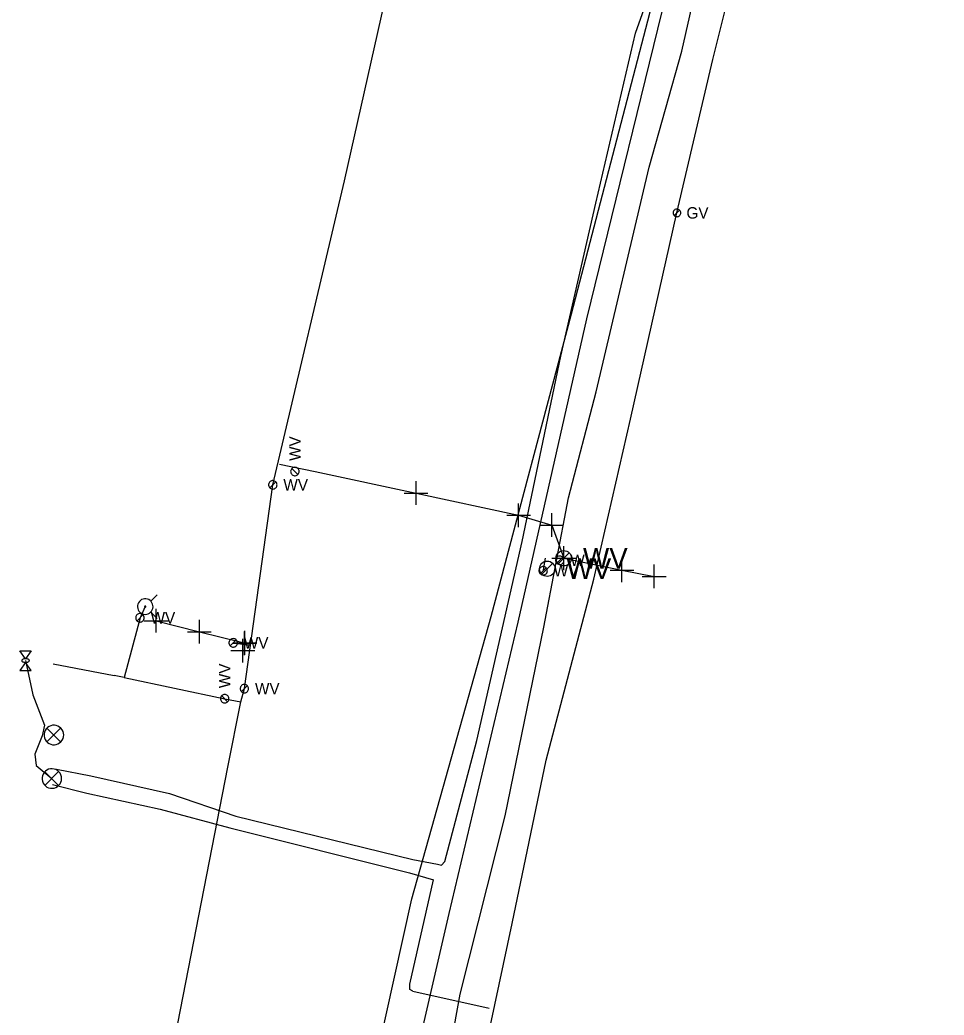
# Model space of a CAD drawing. Extents: x 600849 to 606371, y 330010 to 403088.
# Drawn here: x 602293.6 to 602604.8, y 355969.5 to 356304.7 of the extents above; entities that cross this region are included whole.
import ezdxf

# ---------------------------------------------------------------- set-up
doc = ezdxf.new("R2010")
doc.units = 0
for name, color, linetype in [('E_SIG', 7, 'Continuous'), ('E_UTL_AG', 7, 'Continuous'), ('E_UTL_E_UG', 7, 'Continuous'), ('E_UTL_FO_UG_MCI', 7, 'Continuous'), ('E_UTL_G', 7, 'Continuous'), ('E_UTL_G_UG', 7, 'Continuous'), ('E_UTL_T_UG', 7, 'Continuous'), ('E_UTL_TV_UG', 7, 'Continuous'), ('E_UTL_W', 7, 'Continuous'), ('E_UTL_W_UG', 7, 'Continuous'), ('E_UTL_WHydrant', 7, 'Continuous')]:
    doc.layers.add(name, color=color, linetype=linetype)

msp = doc.modelspace()

# ---------------------------------------------------------------- linework, layer by layer
at = {"layer": 'E_SIG'}
for points in [[(602308.36, 356063.82), (602308.3, 356064.44), (602308.12, 356065.04), (602307.83, 356065.6), (602307.44, 356066.1), (602306.97, 356066.51), (602306.43, 356066.82), (602305.83, 356067.03), (602305.21, 356067.11), (602304.59, 356067.08), (602303.98, 356066.94), (602303.41, 356066.68), (602302.89, 356066.31), (602302.46, 356065.86), (602302.12, 356065.33), (602301.89, 356064.75), (602301.77, 356064.13), (602301.77, 356063.5), (602301.89, 356062.89), (602302.12, 356062.31), (602302.46, 356061.78), (602302.89, 356061.32), (602303.41, 356060.96), (602303.98, 356060.7), (602304.59, 356060.55), (602305.21, 356060.52), (602305.83, 356060.61), (602306.43, 356060.82), (602306.97, 356061.13), (602307.44, 356061.54), (602307.83, 356062.03), (602308.12, 356062.59), (602308.3, 356063.19), (602308.36, 356063.82)], [(602307.32, 356066.15), (602302.71, 356061.5)], [(602302.71, 356066.11), (602307.36, 356061.45)], [(602307.65, 356049.15), (602307.59, 356049.77), (602307.41, 356050.37), (602307.12, 356050.93), (602306.73, 356051.43), (602306.26, 356051.84), (602305.72, 356052.15), (602305.12, 356052.36), (602304.5, 356052.44), (602303.88, 356052.41), (602303.27, 356052.27), (602302.7, 356052.01), (602302.18, 356051.64), (602301.75, 356051.19), (602301.41, 356050.66), (602301.18, 356050.08), (602301.06, 356049.46), (602301.06, 356048.83), (602301.18, 356048.22), (602301.41, 356047.64), (602301.75, 356047.11), (602302.18, 356046.65), (602302.7, 356046.29), (602303.27, 356046.03), (602303.88, 356045.88), (602304.5, 356045.85), (602305.12, 356045.94), (602305.72, 356046.15), (602306.26, 356046.46), (602306.73, 356046.87), (602307.12, 356047.36), (602307.41, 356047.92), (602307.59, 356048.52), (602307.65, 356049.15)], [(602306.61, 356051.48), (602302, 356046.83)], [(602302, 356051.44), (602306.65, 356046.78)]]:
    msp.add_lwpolyline(points, dxfattribs=at)
at = {"layer": 'E_UTL_AG'}
for points in [[(602293.61, 356092.2), (602297.42, 356092.2)], [(602295.52, 356089.53), (602293.61, 356092.2)], [(602297.42, 356092.2), (602295.52, 356089.53)], [(602295.52, 356088.26), (602293.61, 356085.6)], [(602296.79, 356088.9), (602296.76, 356089.02), (602296.69, 356089.13), (602296.58, 356089.24), (602296.43, 356089.34), (602296.25, 356089.42), (602296.04, 356089.48), (602295.81, 356089.52), (602295.58, 356089.53), (602295.33, 356089.53), (602295.1, 356089.5), (602294.88, 356089.45), (602294.68, 356089.38), (602294.52, 356089.29), (602294.39, 356089.19), (602294.3, 356089.08), (602294.25, 356088.96), (602294.25, 356088.84), (602294.3, 356088.72), (602294.39, 356088.61), (602294.52, 356088.51), (602294.68, 356088.42), (602294.88, 356088.35), (602295.1, 356088.3), (602295.33, 356088.27), (602295.58, 356088.26), (602295.81, 356088.28), (602296.04, 356088.32), (602296.25, 356088.38), (602296.43, 356088.46), (602296.58, 356088.55), (602296.69, 356088.66), (602296.76, 356088.78), (602296.79, 356088.9)], [(602297.42, 356085.6), (602295.52, 356088.26)], [(602293.61, 356085.6), (602297.42, 356085.6)]]:
    msp.add_lwpolyline(points, dxfattribs=at)
at = {"layer": 'E_UTL_E_UG'}
for points in [[(602305.9, 356052.31), (602317.54, 356050.08), (602344.03, 356044.13), (602366.32, 356036.43), (602425.91, 356021.93), (602434.16, 356020.25), (602435.61, 356019.95), (602436.7, 356021.19), (602447.44, 356061.95), (602462.69, 356128.98), (602475.74, 356191.45), (602487.57, 356243.04), (602500.92, 356300.31), (602509.41, 356324.33), (602524.88, 356322.04), (602532.94, 356324.86), (602537.02, 356327.15), (602546.65, 356347.65), (602556.8, 356348), (602568.86, 356348.77), (602603.06, 356350.54)], [(602295.52, 356088.9), (602297.99, 356077.36), (602301.85, 356067.08), (602301.12, 356063.57), (602298.68, 356057.39), (602299.11, 356053.54), (602304.35, 356049.15)], [(602304.54, 356047.11), (602316.1, 356044.25), (602340.85, 356038.88), (602364.24, 356032.51), (602424.79, 356017.43), (602432.85, 356015.04)], [(602425.86, 355977.57), (602424.87, 355978.03), (602424.86, 355979.87), (602432.85, 356015.04)], [(602425.86, 355977.57), (602451.64, 355971.81)]]:
    msp.add_lwpolyline(points, dxfattribs=at)
at = {"layer": 'E_UTL_FO_UG_MCI'}
msp.add_lwpolyline([(602423.89, 355877.3), (602441.85, 355976.47), (602457, 356036.57), (602470.01, 356100.19), (602478.31, 356143.72), (602487.59, 356179.43), (602505.52, 356255.16), (602516.48, 356294.21), (602523.99, 356327.56), (602529.05, 356353.18), (602532.07, 356367.78), (602536.97, 356392.52), (602541.88, 356427.88), (602548.46, 356463.33), (602560.06, 356519.9), (602563.3, 356533.93), (602573.49, 356583.12), (602591.95, 356679.34), (602599.79, 356732.5), (602604.78, 356779.44), (602602.1, 356826.34), (602597.5, 356879.04), (602592.66, 356918.88), (602585.11, 356953.89)], dxfattribs=at)
at = {"layer": 'E_UTL_G'}
for points in [[(602516.11, 356239.71), (602516.09, 356239.95), (602516.02, 356240.18), (602515.91, 356240.4), (602515.75, 356240.59), (602515.57, 356240.75), (602515.36, 356240.87), (602515.13, 356240.95), (602514.89, 356240.99), (602514.64, 356240.98), (602514.41, 356240.92), (602514.18, 356240.82), (602513.99, 356240.68), (602513.82, 356240.5), (602513.69, 356240.29), (602513.59, 356240.07), (602513.55, 356239.83), (602513.55, 356239.58), (602513.59, 356239.34), (602513.69, 356239.12), (602513.82, 356238.91), (602513.99, 356238.74), (602514.18, 356238.6), (602514.41, 356238.49), (602514.64, 356238.44), (602514.89, 356238.42), (602515.13, 356238.46), (602515.36, 356238.54), (602515.57, 356238.66), (602515.75, 356238.82), (602515.91, 356239.01), (602516.02, 356239.23), (602516.09, 356239.46), (602516.11, 356239.71)], [(602513.92, 356238.8), (602515.73, 356240.61)]]:
    msp.add_lwpolyline(points, dxfattribs=at)
at = {"layer": 'E_UTL_G_UG'}
msp.add_lwpolyline([(602450.56, 355959.19), (602459.34, 356000.37), (602470.78, 356055.36), (602486.9, 356116.3), (602499.19, 356170.26), (602514.83, 356239.71), (602526.9, 356291.34), (602536.25, 356328.79)], dxfattribs=at)
at = {"layer": 'E_UTL_T_UG'}
msp.add_lwpolyline([(602345.72, 355584.54), (602345.91, 355586.37), (602348.52, 355606.11), (602370.14, 355703.38), (602392.65, 355802.25), (602414.93, 355902.98), (602438.16, 356003.67), (602461.33, 356101.8), (602484.44, 356203.98), (602512.64, 356319.09), (602518.43, 356323.24)], dxfattribs=at)
at = {"layer": 'E_UTL_TV_UG'}
msp.add_lwpolyline([(602379.66, 355779.5), (602381.26, 355802.2), (602402.4, 355904.13), (602425.59, 356008.67), (602452.27, 356103.75), (602479.35, 356205.68), (602507.14, 356312.68), (602509.5, 356323.03), (602512.42, 356328.12)], dxfattribs=at)
at = {"layer": 'E_UTL_W'}
for points in [[(602386.2, 356154.01), (602385.93, 356153.99), (602385.67, 356153.91), (602385.42, 356153.79), (602385.21, 356153.62), (602385.03, 356153.41), (602384.9, 356153.18), (602384.81, 356152.92), (602384.77, 356152.66), (602384.78, 356152.38), (602384.85, 356152.12), (602384.96, 356151.87), (602385.12, 356151.65), (602385.31, 356151.47), (602385.54, 356151.32), (602385.79, 356151.22), (602386.06, 356151.17), (602386.33, 356151.17), (602386.6, 356151.22), (602386.85, 356151.32), (602387.08, 356151.47), (602387.27, 356151.65), (602387.43, 356151.87), (602387.54, 356152.12), (602387.61, 356152.38), (602387.62, 356152.66), (602387.58, 356152.92), (602387.49, 356153.18), (602387.36, 356153.41), (602387.18, 356153.62), (602386.97, 356153.79), (602386.73, 356153.91), (602386.46, 356153.99), (602386.2, 356154.01)], [(602387.2, 356151.58), (602385.19, 356153.6)], [(602380.18, 356148.09), (602380.16, 356148.36), (602380.08, 356148.62), (602379.95, 356148.86), (602379.79, 356149.07), (602379.58, 356149.25), (602379.35, 356149.38), (602379.09, 356149.47), (602378.82, 356149.51), (602378.55, 356149.5), (602378.29, 356149.44), (602378.04, 356149.32), (602377.82, 356149.17), (602377.63, 356148.97), (602377.49, 356148.74), (602377.39, 356148.49), (602377.34, 356148.22), (602377.34, 356147.95), (602377.39, 356147.69), (602377.49, 356147.43), (602377.63, 356147.21), (602377.82, 356147.01), (602378.04, 356146.85), (602378.29, 356146.74), (602378.55, 356146.68), (602378.82, 356146.66), (602379.09, 356146.7), (602379.35, 356146.79), (602379.58, 356146.93), (602379.79, 356147.1), (602379.95, 356147.32), (602380.08, 356147.56), (602380.16, 356147.82), (602380.18, 356148.09)], [(602377.75, 356147.08), (602379.76, 356149.1)], [(602476.8, 356122.69), (602476.78, 356122.96), (602476.7, 356123.22), (602476.57, 356123.46), (602476.41, 356123.67), (602476.2, 356123.85), (602475.97, 356123.98), (602475.71, 356124.07), (602475.44, 356124.11), (602475.17, 356124.1), (602474.91, 356124.04), (602474.66, 356123.92), (602474.44, 356123.77), (602474.25, 356123.57), (602474.11, 356123.34), (602474.01, 356123.09), (602473.96, 356122.82), (602473.96, 356122.55), (602474.01, 356122.29), (602474.11, 356122.03), (602474.25, 356121.81), (602474.44, 356121.61), (602474.66, 356121.45), (602474.91, 356121.34), (602475.17, 356121.28), (602475.44, 356121.26), (602475.71, 356121.3), (602475.97, 356121.39), (602476.2, 356121.53), (602476.41, 356121.7), (602476.57, 356121.92), (602476.7, 356122.16), (602476.78, 356122.42), (602476.8, 356122.69)], [(602474.37, 356121.68), (602476.38, 356123.7)], [(602474.89, 356121.53), (602478.55, 356125.19)], [(602471.21, 356119.15), (602471.19, 356119.42), (602471.11, 356119.68), (602470.98, 356119.92), (602470.82, 356120.13), (602470.61, 356120.31), (602470.38, 356120.44), (602470.12, 356120.53), (602469.85, 356120.57), (602469.58, 356120.56), (602469.32, 356120.5), (602469.07, 356120.38), (602468.85, 356120.23), (602468.66, 356120.03), (602468.52, 356119.8), (602468.42, 356119.55), (602468.37, 356119.28), (602468.37, 356119.01), (602468.42, 356118.75), (602468.52, 356118.49), (602468.66, 356118.27), (602468.85, 356118.07), (602469.07, 356117.91), (602469.32, 356117.8), (602469.58, 356117.74), (602469.85, 356117.72), (602470.12, 356117.76), (602470.38, 356117.85), (602470.61, 356117.99), (602470.82, 356118.16), (602470.98, 356118.38), (602471.11, 356118.62), (602471.19, 356118.88), (602471.21, 356119.15)], [(602469.34, 356118), (602473, 356121.66)], [(602468.78, 356118.14), (602470.79, 356120.16)], [(602335.47, 356103.29), (602335.45, 356103.56), (602335.37, 356103.82), (602335.25, 356104.06), (602335.08, 356104.27), (602334.87, 356104.45), (602334.64, 356104.58), (602334.38, 356104.67), (602334.11, 356104.71), (602333.84, 356104.7), (602333.58, 356104.64), (602333.33, 356104.52), (602333.11, 356104.37), (602332.92, 356104.17), (602332.78, 356103.94), (602332.68, 356103.69), (602332.63, 356103.42), (602332.63, 356103.15), (602332.68, 356102.89), (602332.78, 356102.63), (602332.92, 356102.41), (602333.11, 356102.21), (602333.33, 356102.05), (602333.58, 356101.94), (602333.84, 356101.88), (602334.11, 356101.86), (602334.38, 356101.9), (602334.64, 356101.99), (602334.87, 356102.13), (602335.08, 356102.3), (602335.25, 356102.52), (602335.37, 356102.76), (602335.45, 356103.02), (602335.47, 356103.29)], [(602333.04, 356102.28), (602335.05, 356104.3)], [(602366.86, 356094.86), (602366.83, 356095.13), (602366.75, 356095.39), (602366.63, 356095.63), (602366.46, 356095.84), (602366.26, 356096.02), (602366.02, 356096.16), (602365.77, 356096.24), (602365.5, 356096.28), (602365.23, 356096.27), (602364.96, 356096.21), (602364.72, 356096.09), (602364.5, 356095.94), (602364.31, 356095.74), (602364.16, 356095.51), (602364.06, 356095.26), (602364.01, 356094.99), (602364.01, 356094.72), (602364.06, 356094.46), (602364.16, 356094.21), (602364.31, 356093.98), (602364.5, 356093.78), (602364.72, 356093.62), (602364.96, 356093.51), (602365.23, 356093.45), (602365.5, 356093.43), (602365.77, 356093.47), (602366.02, 356093.56), (602366.26, 356093.7), (602366.46, 356093.87), (602366.63, 356094.09), (602366.75, 356094.33), (602366.83, 356094.59), (602366.86, 356094.86)], [(602364.42, 356093.85), (602366.44, 356095.87)], [(602370.62, 356079.44), (602370.6, 356079.71), (602370.52, 356079.97), (602370.4, 356080.21), (602370.23, 356080.42), (602370.02, 356080.6), (602369.79, 356080.74), (602369.53, 356080.83), (602369.26, 356080.87), (602368.99, 356080.85), (602368.73, 356080.79), (602368.48, 356080.68), (602368.26, 356080.52), (602368.08, 356080.32), (602367.93, 356080.09), (602367.83, 356079.84), (602367.78, 356079.58), (602367.78, 356079.31), (602367.83, 356079.04), (602367.93, 356078.79), (602368.08, 356078.56), (602368.26, 356078.36), (602368.48, 356078.21), (602368.73, 356078.09), (602368.99, 356078.03), (602369.26, 356078.02), (602369.53, 356078.06), (602369.79, 356078.14), (602370.02, 356078.28), (602370.23, 356078.46), (602370.4, 356078.67), (602370.52, 356078.91), (602370.6, 356079.17), (602370.62, 356079.44)], [(602368.19, 356078.43), (602370.2, 356080.45)], [(602362.56, 356077.46), (602362.29, 356077.44), (602362.03, 356077.36), (602361.78, 356077.24), (602361.57, 356077.07), (602361.39, 356076.87), (602361.26, 356076.63), (602361.17, 356076.37), (602361.13, 356076.11), (602361.14, 356075.84), (602361.21, 356075.57), (602361.32, 356075.33), (602361.48, 356075.1), (602361.67, 356074.92), (602361.9, 356074.77), (602362.15, 356074.67), (602362.42, 356074.62), (602362.69, 356074.62), (602362.96, 356074.67), (602363.21, 356074.77), (602363.44, 356074.92), (602363.63, 356075.1), (602363.79, 356075.33), (602363.9, 356075.57), (602363.97, 356075.84), (602363.98, 356076.11), (602363.94, 356076.37), (602363.85, 356076.63), (602363.72, 356076.87), (602363.54, 356077.07), (602363.33, 356077.24), (602363.09, 356077.36), (602362.83, 356077.44), (602362.56, 356077.46)], [(602363.56, 356075.03), (602361.55, 356077.05)]]:
    msp.add_lwpolyline(points, dxfattribs=at)
for centre in [(602476.72, 356123.36), (602471.17, 356119.83)]:
    msp.add_circle(centre, 2.59, dxfattribs=at)
at = {"layer": 'E_UTL_W_UG'}
for points in [[(602342.38, 355944.19), (602363.59, 356052.94), (602368.01, 356074.95), (602369.2, 356079.44), (602378.76, 356148.09), (602402.95, 356250.55), (602427.54, 356360.59), (602452.53, 356463.55), (602479.5, 356573.47), (602499.06, 356683.31), (602509.71, 356794.81), (602498.69, 356901.09), (602489.67, 356980.69)], [(602381.05, 356155.01), (602392.98, 356152.63), (602427, 356145.32), (602461.51, 356137.83), (602472.67, 356134.53), (602476.75, 356123.39), (602496.3, 356119.33), (602507.18, 356117.24)], [(602427, 356141.32), (602427, 356149.32)], [(602423, 356145.32), (602431, 356145.32)], [(602461.51, 356133.83), (602461.51, 356141.83)], [(602457.51, 356137.83), (602465.51, 356137.83)], [(602472.67, 356130.53), (602472.67, 356138.53)], [(602468.67, 356134.53), (602476.67, 356134.53)], [(602476.75, 356119.39), (602476.75, 356127.39)], [(602470.49, 356123.4), (602469.81, 356119.49), (602469.79, 356119.15)], [(602472.75, 356123.39), (602480.75, 356123.39)], [(602496.3, 356115.33), (602496.3, 356123.33)], [(602507.18, 356113.24), (602507.18, 356121.24)], [(602492.3, 356119.33), (602500.3, 356119.33)], [(602503.18, 356117.24), (602511.18, 356117.24)], [(602335.81, 356107.08), (602334.05, 356103.29), (602328.67, 356083.21), (602362.56, 356076.04), (602368.01, 356074.95)], [(602339.49, 356098.31), (602339.49, 356106.31)], [(602335.49, 356102.31), (602343.49, 356102.31)], [(602339.49, 356102.31), (602354.06, 356098.61), (602368.67, 356095)], [(602354.06, 356094.61), (602354.06, 356102.61)], [(602350.06, 356098.61), (602358.06, 356098.61)], [(602369.24, 356090.7), (602369.24, 356098.7)], [(602369.32, 356090.79), (602369.32, 356098.79)], [(602369.35, 356090.92), (602369.35, 356098.92)], [(602365.24, 356094.7), (602373.24, 356094.7)], [(602365.32, 356094.79), (602373.32, 356094.79)], [(602365.35, 356094.92), (602373.35, 356094.92)], [(602365.43, 356094.86), (602371.23, 356094.05)], [(602368.67, 356088.23), (602368.67, 356096.23)], [(602364.67, 356092.23), (602372.67, 356092.23)], [(602304.8, 356087.8), (602325.4, 356083.91)], [(602328.67, 356083.21), (602325.4, 356083.91)]]:
    msp.add_lwpolyline(points, dxfattribs=at)
at = {"layer": 'E_UTL_WHydrant'}
for points in [[(602337.64, 356108.91), (602339.78, 356111.05)], [(602335.81, 356104.46), (602336.3, 356104.5), (602336.78, 356104.64), (602337.22, 356104.87), (602337.62, 356105.18), (602337.94, 356105.56), (602338.19, 356105.99), (602338.35, 356106.46), (602338.43, 356106.95), (602338.4, 356107.45), (602338.28, 356107.94), (602338.08, 356108.39), (602337.79, 356108.8), (602337.43, 356109.14), (602337.01, 356109.41), (602336.54, 356109.59), (602336.05, 356109.69), (602335.56, 356109.69), (602335.07, 356109.59), (602334.6, 356109.41), (602334.18, 356109.14), (602333.82, 356108.8), (602333.53, 356108.39), (602333.33, 356107.94), (602333.21, 356107.45), (602333.19, 356106.95), (602333.26, 356106.46), (602333.42, 356105.99), (602333.67, 356105.56), (602334, 356105.18), (602334.39, 356104.87), (602334.83, 356104.64), (602335.31, 356104.5), (602335.81, 356104.46)], [(602335.81, 356106.88), (602335.84, 356106.88), (602335.88, 356106.89), (602335.91, 356106.91), (602335.94, 356106.93), (602335.97, 356106.96), (602335.99, 356106.99), (602336, 356107.03), (602336.01, 356107.07), (602336, 356107.11), (602336, 356107.14), (602335.98, 356107.18), (602335.96, 356107.21), (602335.93, 356107.24), (602335.9, 356107.26), (602335.86, 356107.27), (602335.82, 356107.28), (602335.79, 356107.28), (602335.75, 356107.27), (602335.71, 356107.26), (602335.68, 356107.24), (602335.65, 356107.21), (602335.63, 356107.18), (602335.62, 356107.14), (602335.61, 356107.11), (602335.61, 356107.07), (602335.61, 356107.03), (602335.62, 356106.99), (602335.64, 356106.96), (602335.67, 356106.93), (602335.7, 356106.91), (602335.73, 356106.89), (602335.77, 356106.88), (602335.81, 356106.88)], [(602337.64, 356105.24), (602339.78, 356103.1)]]:
    msp.add_lwpolyline(points, dxfattribs=at)

# ---------------------------------------------------------------- texts
at = {"layer": 'E_UTL_G'}
msp.add_text('GV', height=3.85, dxfattribs=at).set_placement((602518.03, 356237.78))
at = {"layer": 'E_UTL_W'}
for p in [(602388.12, 356156.15), (602364.48, 356079.6)]:
    msp.add_text('WV', height=3.85, rotation=90, dxfattribs=at).set_placement(p)
for height, p in [(3.85, (602382.32, 356146.16)), (3.85, (602478.94, 356120.76)), (7, (602483.2, 356119.86)), (3.85, (602473.35, 356117.22)), (7, (602477.65, 356116.33)), (3.85, (602337.61, 356101.36)), (3.85, (602369, 356092.93)), (3.85, (602372.76, 356077.52))]:
    msp.add_text('WV', height=height, dxfattribs=at).set_placement(p)

doc.saveas('drawing.dxf')
